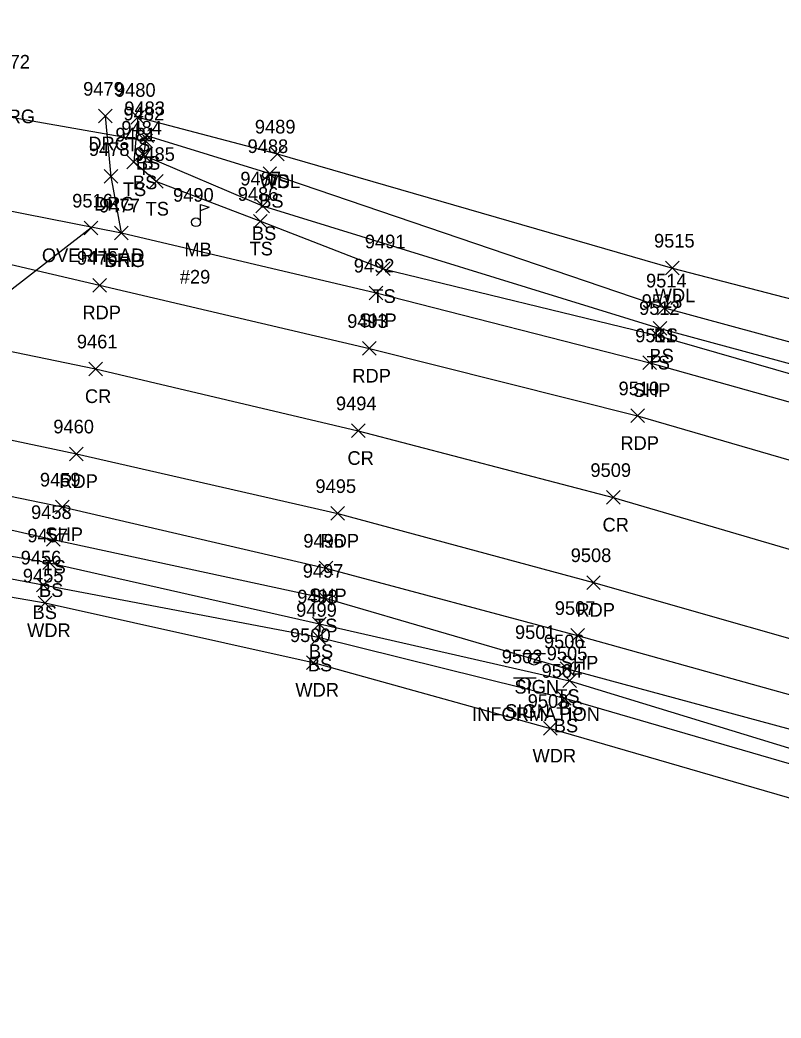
# Model space of a CAD drawing. Extents: x 1611797 to 1633212, y 298978 to 305475.
# Drawn here: x 1629974.5 to 1630086, y 304892.4 to 305038.6 of the extents above; entities that cross this region are included whole.
import ezdxf

# ---------------------------------------------------------------- set-up
doc = ezdxf.new("R2010")
doc.units = 0
for name, color, linetype in [('D_A', 7, 'Continuous'), ('D_I', 7, 'Continuous'), ('D_TIC', 7, 'Continuous'), ('DCP', 7, 'Continuous'), ('L_A', 7, 'Continuous'), ('L_C', 7, 'Continuous'), ('L_I', 7, 'Continuous'), ('L_TIC', 7, 'Continuous'), ('LAWA', 7, 'Continuous'), ('LELB', 7, 'Continuous'), ('LMB', 7, 'Continuous'), ('P_A', 7, 'Continuous'), ('P_I', 7, 'Continuous'), ('P_TIC', 7, 'Continuous'), ('PET', 7, 'Continuous'), ('PRC', 7, 'Continuous'), ('PSP', 7, 'Continuous'), ('R_A', 7, 'Continuous'), ('R_I', 7, 'Continuous'), ('R_TIC', 7, 'Continuous'), ('RDG', 7, 'Continuous'), ('S_A', 7, 'Continuous'), ('S_C', 7, 'Continuous'), ('S_I', 7, 'Continuous'), ('SSGN', 7, 'Continuous'), ('U_A', 7, 'Continuous'), ('U_I', 7, 'Continuous'), ('U_TIC', 7, 'Continuous'), ('UCO', 7, 'Continuous')]:
    doc.layers.add(name, color=color, linetype=linetype)

msp = doc.modelspace()

# ---------------------------------------------------------------- linework, layer by layer
at = {"layer": 'D_TIC'}
for points in [[(1629991.95, 305019.92), (1629993.95, 305021.92)], [(1629993.95, 305019.92), (1629991.95, 305021.92)]]:
    msp.add_lwpolyline(points, dxfattribs=at)
at = {"layer": 'DCP'}
msp.add_lwpolyline([(1629962.13, 305026.35), (1629992.95, 305020.92)], dxfattribs=at)
at = {"layer": 'L_TIC'}
for points in [[(1629990.78, 305023.38), (1629992.78, 305025.38)], [(1629992.78, 305023.38), (1629990.78, 305025.38)], [(1629990.78, 305023.38), (1629992.78, 305025.38)], [(1629992.78, 305023.38), (1629990.78, 305025.38)], [(1629992.07, 305020.69), (1629994.07, 305022.69)], [(1629994.07, 305020.69), (1629992.07, 305022.69)], [(1629992.07, 305020.69), (1629994.07, 305022.69)], [(1629994.07, 305020.69), (1629992.07, 305022.69)], [(1629991.63, 305017.84), (1629993.63, 305019.84)], [(1629993.63, 305017.84), (1629991.63, 305019.84)], [(1630011.2, 305018), (1630013.2, 305020)], [(1630013.2, 305018), (1630011.2, 305020)], [(1630011.2, 305018), (1630013.2, 305020)], [(1630013.2, 305018), (1630011.2, 305020)], [(1629990.19, 305016.83), (1629992.19, 305018.83)], [(1629992.19, 305016.83), (1629990.19, 305018.83)], [(1630010.12, 305015.14), (1630012.12, 305017.14)], [(1630012.12, 305015.14), (1630010.12, 305017.14)], [(1629993.52, 305013.98), (1629995.52, 305015.98)], [(1629995.52, 305013.98), (1629993.52, 305015.98)], [(1630009.06, 305010.39), (1630011.06, 305012.39)], [(1630011.06, 305010.39), (1630009.06, 305012.39)], [(1630008.74, 305008.14), (1630010.74, 305010.14)], [(1630010.74, 305008.14), (1630008.74, 305010.14)], [(1630026.73, 305001.18), (1630028.73, 305003.18)], [(1630028.73, 305001.18), (1630026.73, 305003.18)], [(1630069.07, 305001.29), (1630071.07, 305003.29)], [(1630071.07, 305001.29), (1630069.07, 305003.29)], [(1630067.9, 304995.45), (1630069.9, 304997.45)], [(1630069.9, 304995.45), (1630067.9, 304997.45)], [(1630067.27, 304992.45), (1630069.27, 304994.45)], [(1630069.27, 304992.45), (1630067.27, 304994.45)], [(1630066.89, 304991.43), (1630068.89, 304993.43)], [(1630068.89, 304991.43), (1630066.89, 304993.43)], [(1629978.41, 304961.53), (1629980.41, 304963.53)], [(1629980.41, 304961.53), (1629978.41, 304963.53)], [(1629977.87, 304958.11), (1629979.87, 304960.11)], [(1629979.87, 304958.11), (1629977.87, 304960.11)], [(1629976.94, 304954.87), (1629978.94, 304956.87)], [(1629978.94, 304954.87), (1629976.94, 304956.87)], [(1630018.2, 304952.93), (1630020.2, 304954.93)], [(1630020.2, 304952.93), (1630018.2, 304954.93)], [(1629977.21, 304952.23), (1629979.21, 304954.23)], [(1629979.21, 304952.23), (1629977.21, 304954.23)], [(1630017.39, 304949.16), (1630019.39, 304951.16)], [(1630019.39, 304949.16), (1630017.39, 304951.16)], [(1630017.25, 304947.21), (1630019.25, 304949.21)], [(1630019.25, 304947.21), (1630017.25, 304949.21)], [(1630016.49, 304943.5), (1630018.49, 304945.5)], [(1630018.49, 304943.5), (1630016.49, 304945.5)], [(1630053.65, 304942.59), (1630055.65, 304944.59)], [(1630055.65, 304942.59), (1630053.65, 304944.59)], [(1630054.01, 304940.84), (1630056.01, 304942.84)], [(1630056.01, 304940.84), (1630054.01, 304942.84)], [(1630053.26, 304938.27), (1630055.26, 304940.27)], [(1630055.26, 304938.27), (1630053.26, 304940.27)], [(1630051.22, 304933.86), (1630053.22, 304935.86)], [(1630053.22, 304933.86), (1630051.22, 304935.86)]]:
    msp.add_lwpolyline(points, dxfattribs=at)
at = {"layer": 'LAWA'}
for points in [[(1630012.2, 305019), (1630070.07, 305002.29), (1630112.75, 304991.17), (1630157.18, 304977.67), (1630194.63, 304965.5), (1630246.08, 304947.6), (1630293.55, 304932.17), (1630339.64, 304919.38), (1630359.6, 304910.39), (1630373.07, 304905.24), (1630404.85, 304897.31), (1630447.39, 304879.28), (1630481.53, 304869.72), (1630525.06, 304857.56), (1630559.34, 304845.57), (1630602.12, 304833.12), (1630633.53, 304824.2), (1630681.46, 304813.61)], [(1629901.86, 304961.79), (1629939.21, 304959.99), (1629978.21, 304953.23), (1630017.49, 304944.5), (1630052.22, 304934.86), (1630097.8, 304921.63), (1630133.06, 304909.9), (1630176.36, 304896.98), (1630219.35, 304881), (1630254.79, 304868.97)]]:
    msp.add_lwpolyline(points, dxfattribs=at)
at = {"layer": 'LELB'}
for points in [[(1629991.78, 305024.38), (1629991.19, 305017.83), (1629994.52, 305014.98), (1630009.74, 305009.14), (1630027.73, 305002.18), (1630067.89, 304992.43), (1630110.74, 304980.05), (1630153.52, 304966.84), (1630193.38, 304953.81), (1630242.96, 304937.78), (1630287.73, 304922.61), (1630337.07, 304906.15), (1630351.32, 304903.43)], [(1629991.78, 305024.38), (1630012.2, 305019)], [(1629993.07, 305021.69), (1629992.63, 305018.84), (1630010.06, 305011.39), (1630068.27, 304993.45), (1630110.82, 304981.93), (1630153.73, 304967.71), (1630193.94, 304954.96), (1630243.32, 304938.52), (1630288.05, 304923.38), (1630337.03, 304907.99)], [(1629993.07, 305021.69), (1630011.12, 305016.14), (1630068.9, 304996.45), (1630111.5, 304984.89), (1630155.25, 304970.22), (1630194.78, 304957.73), (1630243.74, 304940.81), (1630288.89, 304925.99), (1630338.18, 304910.91), (1630353.11, 304906.84), (1630356.89, 304905.75), (1630364.91, 304901.01), (1630402.72, 304890.72), (1630443.33, 304874.24), (1630480.39, 304862.9), (1630522.04, 304850.02), (1630557.37, 304840.06), (1630598.76, 304827.55), (1630632.34, 304819.54), (1630672.16, 304811.49), (1630689.06, 304808.94)], [(1629859.48, 304976.81), (1629901.76, 304979.08), (1629941.05, 304971.25), (1629979.41, 304962.53), (1630019.2, 304953.93), (1630054.65, 304943.59), (1630101.04, 304931.02), (1630137.28, 304919.5), (1630179.67, 304905.92), (1630223.67, 304890.78), (1630258.48, 304877.19), (1630262.89, 304872.74), (1630262.37, 304871.04), (1630254.79, 304868.97)], [(1629860.9, 304974.91), (1629860.5, 304972.77), (1629900.62, 304969.28), (1629939.23, 304963.21), (1629977.94, 304955.87), (1630018.25, 304948.21), (1630054.26, 304939.27), (1630099.45, 304926.17), (1630135.95, 304914.88), (1630178.26, 304900.3), (1630221.47, 304885.59), (1630261.54, 304871.58)], [(1629860.9, 304974.91), (1629901.15, 304974.08), (1629940.1, 304965.92), (1629978.87, 304959.11), (1630018.39, 304950.16), (1630055.01, 304941.84), (1630100.17, 304928), (1630136.45, 304917.25), (1630178.79, 304902.52), (1630223, 304888.72), (1630261.87, 304872.56), (1630261.54, 304871.58)]]:
    msp.add_lwpolyline(points, dxfattribs=at)
at = {"layer": 'LMB'}
for p, q in [((1630000.95, 305011.61), (1630002.24, 305011.23)), ((1630000.96, 305009.02), (1630000.95, 305011.61)), ((1630000.95, 305010.71), (1630002.24, 305011.22)), ((1630000.3, 305009.01), (1630000.3, 305009.01))]:
    msp.add_line(p, q, dxfattribs=at)
msp.add_circle((1630000.3, 305009.01), 0.656, dxfattribs=at)
at = {"layer": 'P_TIC'}
for points in [[(1629988.39, 305006.44), (1629990.39, 305008.44)], [(1629990.39, 305006.44), (1629988.39, 305008.44)], [(1629985.18, 304998.78), (1629987.18, 305000.78)], [(1629987.18, 304998.78), (1629985.18, 305000.78)], [(1630025.67, 304997.64), (1630027.67, 304999.64)], [(1630027.67, 304997.64), (1630025.67, 304999.64)], [(1630024.71, 304989.52), (1630026.71, 304991.52)], [(1630026.71, 304989.52), (1630024.71, 304991.52)], [(1629984.6, 304986.52), (1629986.6, 304988.52)], [(1629986.6, 304986.52), (1629984.6, 304988.52)], [(1630065.75, 304987.42), (1630067.75, 304989.42)], [(1630067.75, 304987.42), (1630065.75, 304989.42)], [(1630063.97, 304979.65), (1630065.97, 304981.65)], [(1630065.97, 304979.65), (1630063.97, 304981.65)], [(1630023.06, 304977.46), (1630025.06, 304979.46)], [(1630025.06, 304977.46), (1630023.06, 304979.46)], [(1629981.8, 304974.07), (1629983.8, 304976.07)], [(1629983.8, 304974.07), (1629981.8, 304976.07)], [(1630060.41, 304967.69), (1630062.41, 304969.69)], [(1630062.41, 304967.69), (1630060.41, 304969.69)], [(1629979.72, 304966.29), (1629981.72, 304968.29)], [(1629981.72, 304966.29), (1629979.72, 304968.29)], [(1630020.06, 304965.34), (1630022.06, 304967.34)], [(1630022.06, 304965.34), (1630020.06, 304967.34)], [(1630018.33, 304957.33), (1630020.33, 304959.33)], [(1630020.33, 304957.33), (1630018.33, 304959.33)], [(1630057.52, 304955.22), (1630059.52, 304957.22)], [(1630059.52, 304955.22), (1630057.52, 304957.22)], [(1630055.19, 304947.48), (1630057.19, 304949.48)], [(1630057.19, 304947.48), (1630055.19, 304949.48)]]:
    msp.add_lwpolyline(points, dxfattribs=at)
at = {"layer": 'PET'}
for points in [[(1629549.49, 305022.22), (1629575.19, 305024.39), (1629630.53, 305028.09), (1629677.81, 305029.24), (1629725.19, 305029.04), (1629770.13, 305027.87), (1629817.69, 305024.43), (1629858.22, 305021.1), (1629908.77, 305014.4), (1629945.05, 305008.5), (1629966.94, 305004.29), (1629986.18, 304999.78), (1630025.71, 304990.52), (1630064.97, 304980.65), (1630108.11, 304968.08), (1630149.77, 304955.53), (1630190.34, 304942.78), (1630239.08, 304927.09), (1630283.33, 304912.15), (1630334.41, 304894.11)], [(1629534.89, 304997.15), (1629577.51, 305001.13), (1629632.02, 305004.5), (1629677.91, 305005.63), (1629723.53, 305005.53), (1629770.19, 305003.46), (1629816.84, 305000.27), (1629862.65, 304995.62), (1629904.32, 304989.75), (1629942.92, 304983.53), (1629982.8, 304975.07), (1630021.06, 304966.34), (1630058.52, 304956.22), (1630103.69, 304943.34), (1630141.92, 304931.54), (1630182.98, 304918.31), (1630228.84, 304903.21), (1630278.75, 304886.12), (1630317.72, 304873.32), (1630351.15, 304861.62)]]:
    msp.add_lwpolyline(points, dxfattribs=at)
at = {"layer": 'PRC'}
msp.add_lwpolyline([(1629542.09, 305009.99), (1629576.98, 305013.22), (1629631.17, 305016.69), (1629678.31, 305018.09), (1629724.7, 305017.67), (1629770.42, 305016.19), (1629814.1, 305013.09), (1629859.26, 305008.74), (1629906.03, 305002.59), (1629943.27, 304996.25), (1629985.6, 304987.52), (1630024.06, 304978.46), (1630061.41, 304968.69), (1630105.82, 304955.63), (1630145.7, 304943.67), (1630186.73, 304930.61), (1630234.03, 304914.75), (1630282.59, 304898.47), (1630321.4, 304885.46), (1630355.52, 304873.48)], dxfattribs=at)
at = {"layer": 'PSP'}
for points in [[(1629551.75, 305031.15), (1629575.93, 305033.54), (1629630.05, 305037.22), (1629677.55, 305038.63), (1629725.72, 305037.78), (1629770.34, 305036.25), (1629819.37, 305032.18), (1629858.33, 305028.33), (1629910.05, 305021.73), (1629945.56, 305016.2), (1629960.64, 305013.11), (1629989.39, 305007.44), (1630026.67, 304998.64), (1630066.75, 304988.42), (1630109.99, 304976.31), (1630152.51, 304963.74), (1630193.13, 304950.95), (1630241.88, 304935.09), (1630286.82, 304919.81), (1630336.82, 304903.26)], [(1629543.35, 304989.6), (1629574.61, 304992), (1629632.74, 304996.27), (1629678.04, 304997.71), (1629723.46, 304997.55), (1629770.23, 304995.51), (1629820.02, 304991.99), (1629861.58, 304987.66), (1629902.63, 304981.91), (1629941.86, 304975.32), (1629980.72, 304967.29), (1630019.33, 304958.33), (1630056.19, 304948.48), (1630102.25, 304935.64), (1630139.4, 304924.81), (1630181.45, 304911.28), (1630225.66, 304895.89), (1630254.45, 304885.95), (1630294.41, 304871.44), (1630314.76, 304864.82), (1630347.57, 304853.23)]]:
    msp.add_lwpolyline(points, dxfattribs=at)
at = {"layer": 'R_TIC'}
for points in [[(1629986.05, 305023.54), (1629988.05, 305025.54)], [(1629988.05, 305023.54), (1629986.05, 305025.54)], [(1629986.88, 305014.71), (1629988.88, 305016.71)], [(1629988.88, 305014.71), (1629986.88, 305016.71)], [(1629988.39, 305006.44), (1629990.39, 305008.44)], [(1629990.39, 305006.44), (1629988.39, 305008.44)]]:
    msp.add_lwpolyline(points, dxfattribs=at)
at = {"layer": 'RDG'}
msp.add_lwpolyline([(1629989.39, 305007.44), (1629987.88, 305015.71), (1629987.05, 305024.54)], dxfattribs=at)
at = {"layer": 'SSGN'}
for p, q in [((1630048.16, 304945.81), (1630051.49, 304945.81)), ((1630049.81, 304944.97), (1630049.81, 304944.97)), ((1630046.8, 304942.25), (1630050.14, 304942.25)), ((1630048.45, 304941.41), (1630048.45, 304941.41))]:
    msp.add_line(p, q, dxfattribs=at)
for centre in [(1630049.81, 304944.97), (1630048.45, 304941.41)]:
    msp.add_circle(centre, 0.833, dxfattribs=at)
at = {"layer": 'U_TIC'}
for points in [[(1629983.93, 305007.16), (1629985.93, 305009.16)], [(1629985.93, 305007.16), (1629983.93, 305009.16)]]:
    msp.add_lwpolyline(points, dxfattribs=at)
at = {"layer": 'UCO'}
msp.add_lwpolyline([(1629984.93, 305008.16), (1629942.52, 304975.26)], dxfattribs=at)

# ---------------------------------------------------------------- texts
at = {"layer": 'D_A'}
msp.add_text('P', height=2, dxfattribs=at).set_placement((1629992.33, 305015.92))
at = {"layer": 'D_I'}
msp.add_text('9482', height=2, dxfattribs=at).set_placement((1629989.69, 305023.92))
at = {"layer": 'L_A'}
for s, p in [('TS', (1629990.19, 305019.38)), ('TS', (1629990.19, 305019.38)), ('BS', (1629991.51, 305016.69)), ('BS', (1629991.51, 305016.69)), ('TS', (1629989.6, 305012.83)), ('BS', (1629991.07, 305013.84)), ('WDL', (1630009.61, 305014)), ('TS', (1630010.61, 305014)), ('TS', (1629992.93, 305009.98)), ('BS', (1630009.56, 305011.14)), ('BS', (1630008.5, 305006.39)), ('MB', (1629998.61, 305004.01)), ('TS', (1630008.15, 305004.14)), ('TS', (1630026.14, 304997.18)), ('WDL', (1630067.49, 304997.29)), ('BS', (1630067.34, 304991.45)), ('BS', (1630066.71, 304988.45)), ('TS', (1630066.3, 304987.43)), ('TS', (1629977.82, 304957.53)), ('BS', (1629977.31, 304954.11)), ('BS', (1629976.38, 304950.87)), ('TS', (1630017.6, 304948.93)), ('WDR', (1629975.57, 304948.23)), ('BS', (1630016.83, 304945.16)), ('BS', (1630016.69, 304943.21)), ('WDR', (1630014.86, 304939.5)), ('TS', (1630053.06, 304938.59)), ('BS', (1630053.45, 304936.84)), ('BS', (1630052.7, 304934.27)), ('WDR', (1630049.59, 304929.86))]:
    msp.add_text(s, height=2, dxfattribs=at).set_placement(p)
at = {"layer": 'L_C'}
msp.add_text('#29', height=2, dxfattribs=at).set_placement((1629997.93, 305000.01))
at = {"layer": 'L_I'}
for s, p in [('9480', (1629988.44, 305027.38)), ('9480', (1629988.44, 305027.38)), ('9483', (1629989.81, 305024.69)), ('9483', (1629989.81, 305024.69)), ('9484', (1629989.37, 305021.84)), ('9489', (1630008.93, 305022)), ('9489', (1630008.93, 305022)), ('9481', (1629988.5, 305020.83)), ('9488', (1630007.86, 305019.14)), ('9485', (1629991.26, 305017.98)), ('9487', (1630006.8, 305014.39)), ('9490', (1629996.95, 305012.01)), ('9486', (1630006.42, 305012.14)), ('9491', (1630025.04, 305005.18)), ('9515', (1630067.38, 305005.29)), ('9514', (1630066.21, 304999.45)), ('9512', (1630065.2, 304995.43)), ('9513', (1630065.58, 304996.45)), ('9458', (1629976.15, 304965.53)), ('9457', (1629975.61, 304962.11)), ('9456', (1629974.63, 304958.87)), ('9455', (1629974.95, 304956.23)), ('9497', (1630015.94, 304956.93)), ('9498', (1630015.13, 304953.16)), ('9499', (1630014.98, 304951.21)), ('9500', (1630014.07, 304947.5)), ('9506', (1630051.26, 304946.59)), ('9505', (1630051.67, 304944.84)), ('9504', (1630050.92, 304942.27)), ('9503', (1630048.88, 304937.86))]:
    msp.add_text(s, height=2, dxfattribs=at).set_placement(p)
at = {"layer": 'P_A'}
for s, p in [('SHP', (1629986.93, 305002.44)), ('RDP', (1629983.67, 304994.78)), ('SHP', (1630024.2, 304993.64)), ('RDP', (1630023.2, 304985.52)), ('CR', (1629984.04, 304982.52)), ('SHP', (1630064.29, 304983.42)), ('RDP', (1630062.46, 304975.65)), ('CR', (1630022.49, 304973.46)), ('RDP', (1629980.29, 304970.07)), ('CR', (1630059.84, 304963.69)), ('SHP', (1629978.25, 304962.29)), ('RDP', (1630018.54, 304961.34)), ('SHP', (1630016.87, 304953.33)), ('RDP', (1630056.01, 304951.22)), ('SHP', (1630053.72, 304943.48))]:
    msp.add_text(s, height=2, dxfattribs=at).set_placement(p)
at = {"layer": 'P_I'}
for s, p in [('9477', (1629986.13, 305010.44)), ('9476', (1629982.87, 305002.78)), ('9492', (1630023.41, 305001.64)), ('9493', (1630022.45, 304993.52)), ('9511', (1630064.63, 304991.42)), ('9461', (1629982.86, 304990.52)), ('9510', (1630062.19, 304983.65)), ('9494', (1630020.8, 304981.46)), ('9460', (1629979.41, 304978.07)), ('9509', (1630058.07, 304971.69)), ('9459', (1629977.45, 304970.29)), ('9495', (1630017.8, 304969.34)), ('9496', (1630016.02, 304961.33)), ('9508', (1630055.18, 304959.22)), ('9507', (1630052.85, 304951.48))]:
    msp.add_text(s, height=2, dxfattribs=at).set_placement(p)
at = {"layer": 'R_A'}
for p in [(1629970.79, 305023.51), (1629984.54, 305019.54), (1629985.37, 305010.71), (1629986.88, 305002.44)]:
    msp.add_text('DRG', height=2, dxfattribs=at).set_placement(p)
at = {"layer": 'R_I'}
for s, p in [('9472', (1629970.04, 305031.51)), ('9479', (1629983.78, 305027.54)), ('9478', (1629984.62, 305018.71)), ('9477', (1629986.13, 305010.44))]:
    msp.add_text(s, height=2, dxfattribs=at).set_placement(p)
at = {"layer": 'S_A'}
for p in [(1630046.94, 304939.95), (1630045.59, 304936.39)]:
    msp.add_text('SIGN', height=2, dxfattribs=at).set_placement(p)
at = {"layer": 'S_C'}
msp.add_text('INFORMATION', height=2, dxfattribs=at).set_placement((1630040.74, 304935.95))
at = {"layer": 'S_I'}
for s, p in [('9501', (1630047.02, 304947.95)), ('9502', (1630045.09, 304944.39))]:
    msp.add_text(s, height=2, dxfattribs=at).set_placement(p)
at = {"layer": 'U_A'}
msp.add_text('OVERHEAD', height=2, dxfattribs=at).set_placement((1629977.74, 305003.16))
at = {"layer": 'U_I'}
msp.add_text('9516', height=2, dxfattribs=at).set_placement((1629982.18, 305011.16))

doc.saveas('drawing.dxf')
